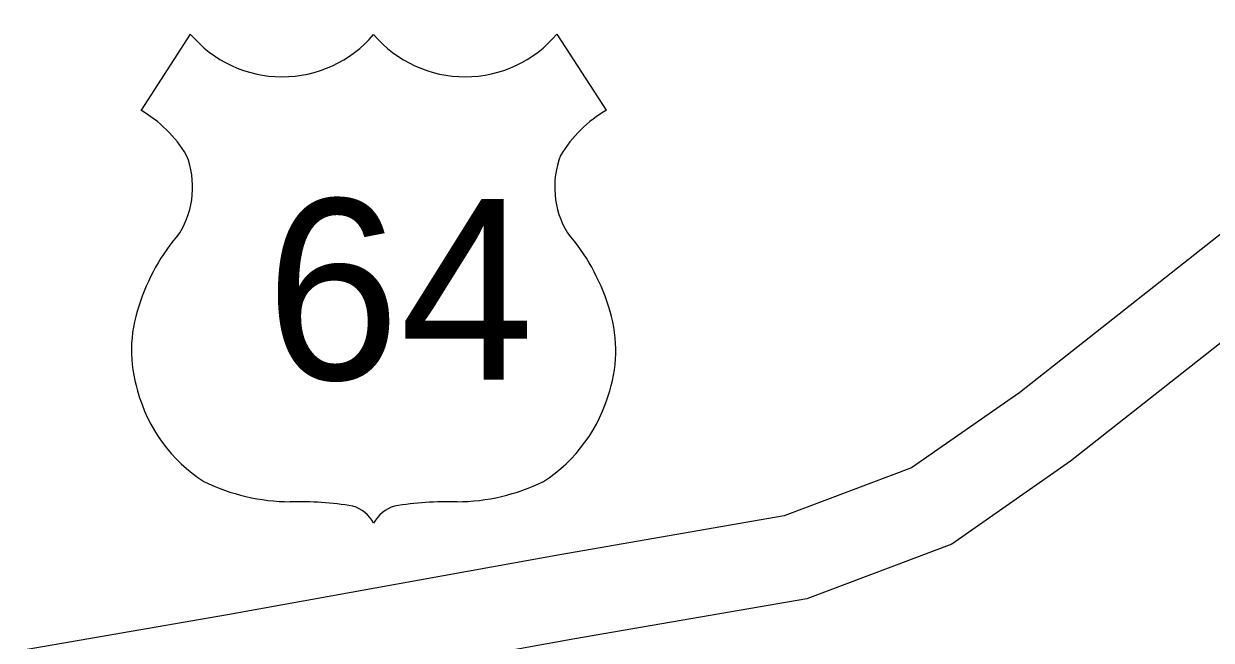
# Model space of a CAD drawing. Extents: x 1720274 to 1751788, y 372074 to 391887.
# Drawn here: x 1723587 to 1724245, y 385792 to 386134 of the extents above; entities that cross this region are included whole.
import ezdxf

# ---------------------------------------------------------------- set-up
doc = ezdxf.new("R2010")
doc.units = 0
doc.layers.add('Level 15', color=7, linetype='Continuous')
doc.layers.add('Level 22', color=7, linetype='Continuous')

msp = doc.modelspace()

# ---------------------------------------------------------------- linework, layer by layer
at = {"layer": 'Level 15'}
for points in [[(1724845.99, 386134.34), (1724712.19, 386108.57), (1724658.75, 386102.54), (1724423.77, 386095.68), (1724384.86, 386091.61), (1724337.34, 386074.79), (1724268.49, 386031.76), (1724139, 385929.7), (1724079.07, 385887.9), (1724008.36, 385861.28), (1723884.01, 385839.77), (1723703.77, 385807.26)], [(1724854.95, 386087.79), (1724719.34, 386061.67), (1724662.1, 386055.22), (1724426.93, 386048.35), (1724395.38, 386045.05), (1724358.05, 386031.84), (1724295.8, 385992.93), (1724167.25, 385891.62), (1724101.33, 385845.63), (1724020.86, 385815.34), (1723892.26, 385793.09), (1723712.18, 385760.61)], [(1721720.54, 385257.54), (1721778.45, 385313.37), (1721946.34, 385472.8), (1721958.96, 385483.06), (1721986.18, 385499.47), (1722001.7, 385507.81), (1722018.2, 385514.16), (1722060.88, 385525.02), (1722081.71, 385528.89), (1722121.62, 385536.21), (1722125.16, 385536.4), (1722343.52, 385575), (1722417.56, 385587.85), (1722748.26, 385643.5), (1722994.54, 385685.3), (1723202.11, 385721.15), (1723588.49, 385787.42), (1723703.95, 385807.29)]]:
    msp.add_lwpolyline(points, dxfattribs=at)
at = {"layer": 'Level 22'}
for p, q in [((1723679.02, 386128.61), (1723651.67, 386086.32)), ((1723882.35, 386128.61), (1723909.7, 386086.32))]:
    msp.add_line(p, q, dxfattribs=at)
for centre, radius, start, end in [((1723729.95, 386171.46), 66.56, 220.07504, 319.67012), ((1723831.42, 386171.46), 66.56, 220.32988, 319.92496), ((1723615.94, 386024.92), 71.05, 30.7809, 59.98827), ((1723945.43, 386024.92), 71.05, 120.01173, 149.2191), ((1723631.57, 386043.66), 48.71, 328.81046, 21.21077), ((1723929.8, 386043.66), 48.71, 158.78923, 211.18954), ((1723758.94, 385943.83), 113.63, 138.95648, 162.69135), ((1723802.43, 385943.83), 113.63, 17.30865, 41.04352), ((1723721.43, 385953.14), 75.08, 160.95764, 197.38186), ((1723839.94, 385953.14), 75.08, 342.61814, 19.04236), ((1723733.65, 385953.35), 86.88, 195.10743, 237.13119), ((1723827.72, 385953.35), 86.88, 302.86881, 344.89257), ((1723735.27, 385980.71), 111.56, 244.07708, 269.57785), ((1723826.1, 385980.71), 111.56, 270.42215, 295.92292), ((1723737.85, 385664.84), 204.35, 81.19416, 90.95387), ((1723823.52, 385664.84), 204.35, 89.04613, 98.80584), ((1723763.4, 385848.05), 19.58, 28.03422, 72.98637), ((1723797.97, 385848.05), 19.58, 107.01363, 151.96578)]:
    msp.add_arc(centre, radius, start, end, dxfattribs=at)

# ---------------------------------------------------------------- texts
msp.add_text('64', height=100.109, dxfattribs=at).set_placement((1723720.78, 385936.95))

doc.saveas('drawing.dxf')
